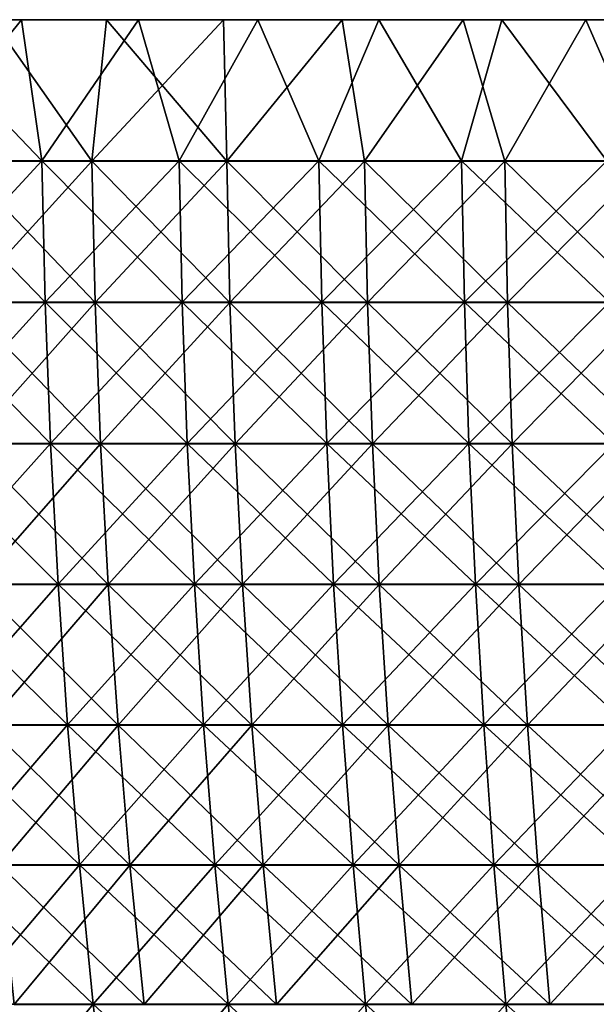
# Model space of a CAD drawing. Header units: millimetres. Extents: x -125 to 125, y -45 to 4025.
# Tile 398 of 656: x -73 to -59, y 4002 to 4025. Entities that reach past the tile are written whole.
import ezdxf

# ---------------------------------------------------------------- set-up
doc = ezdxf.new("R2010")
doc.units = ezdxf.units.MM
doc.header["$LTSCALE"] = 6.999206
for name, color, linetype in [('20', 7, 'CONTINUOUS'), ('21', 7, 'CONTINUOUS'), ('22', 7, 'CONTINUOUS'), ('23', 7, 'CONTINUOUS'), ('24', 7, 'CONTINUOUS')]:
    doc.layers.add(name, color=color, linetype=linetype)

msp = doc.modelspace()

# ---------------------------------------------------------------- linework, layer by layer
at = {"layer": '20', "color": 7, "linetype": 'CONTINUOUS'}
for points in [[(-72.67, 4025, -101.706), (-75.329, 4025, -99.752), (-70.699, 4025, -100.651), (-72.67, 4025, -101.706)], [(-70.699, 4025, -100.651), (-75.329, 4025, -99.752), (-73.353, 4025, -98.733), (-70.699, 4025, -100.651)], [(-75.329, 4025, 99.752), (-72.67, 4025, 101.706), (-70.7, 4025, 100.651), (-75.329, 4025, 99.752)], [(-73.354, 4025, 98.733), (-75.329, 4025, 99.752), (-70.7, 4025, 100.651), (-73.354, 4025, 98.733)], [(-69.96, 4025, -103.589), (-72.67, 4025, -101.706), (-67.995, 4025, -102.497), (-69.96, 4025, -103.589)], [(-67.995, 4025, -102.497), (-72.67, 4025, -101.706), (-70.699, 4025, -100.651), (-67.995, 4025, -102.497)], [(-72.67, 4025, 101.706), (-69.96, 4025, 103.589), (-67.995, 4025, 102.497), (-72.67, 4025, 101.706)], [(-70.7, 4025, 100.651), (-72.67, 4025, 101.706), (-67.995, 4025, 102.497), (-70.7, 4025, 100.651)], [(-67.201, 4025, -105.399), (-69.96, 4025, -103.589), (-65.243, 4025, -104.271), (-67.201, 4025, -105.399)], [(-65.243, 4025, -104.271), (-69.96, 4025, -103.589), (-67.995, 4025, -102.497), (-65.243, 4025, -104.271)], [(-69.96, 4025, 103.589), (-67.201, 4025, 105.399), (-65.242, 4025, 104.271), (-69.96, 4025, 103.589)], [(-67.995, 4025, 102.497), (-69.96, 4025, 103.589), (-65.242, 4025, 104.271), (-67.995, 4025, 102.497)], [(-64.395, 4025, -107.136), (-67.201, 4025, -105.399), (-62.444, 4025, -105.971), (-64.395, 4025, -107.136)], [(-62.444, 4025, -105.971), (-67.201, 4025, -105.399), (-65.243, 4025, -104.271), (-62.444, 4025, -105.971)], [(-67.201, 4025, 105.399), (-64.395, 4025, 107.136), (-62.443, 4025, 105.971), (-67.201, 4025, 105.399)], [(-65.242, 4025, 104.271), (-67.201, 4025, 105.399), (-62.443, 4025, 105.971), (-65.242, 4025, 104.271)], [(-61.545, 4025, -108.799), (-64.395, 4025, -107.136), (-59.6, 4025, -107.596), (-61.545, 4025, -108.799)], [(-59.6, 4025, -107.596), (-64.395, 4025, -107.136), (-62.444, 4025, -105.971), (-59.6, 4025, -107.596)], [(-64.395, 4025, 107.136), (-61.545, 4025, 108.799), (-59.599, 4025, 107.596), (-64.395, 4025, 107.136)], [(-62.443, 4025, 105.971), (-64.395, 4025, 107.136), (-59.599, 4025, 107.596), (-62.443, 4025, 105.971)], [(-58.652, 4025, -110.386), (-61.545, 4025, -108.799), (-56.714, 4025, -109.144), (-58.652, 4025, -110.386)], [(-56.714, 4025, -109.144), (-61.545, 4025, -108.799), (-59.6, 4025, -107.596), (-56.714, 4025, -109.144)], [(-61.545, 4025, 108.799), (-58.652, 4025, 110.386), (-56.714, 4025, 109.145), (-61.545, 4025, 108.799)], [(-59.599, 4025, 107.596), (-61.545, 4025, 108.799), (-56.714, 4025, 109.145), (-59.599, 4025, 107.596)]]:
    msp.add_3dface(points, dxfattribs=at)
at = {"layer": '21', "color": 7, "linetype": 'CONTINUOUS'}
for points in [[(-72.67, 4025, 101.706), (-75.329, 4025, 99.752), (-72.197, 4021.727, 101.99), (-72.67, 4025, 101.706)], [(-75.329, 4025, 99.752), (-75.304, 4021.727, 99.718), (-72.197, 4021.727, 101.99), (-75.329, 4025, 99.752)], [(-69.96, 4025, 103.589), (-72.67, 4025, 101.706), (-72.197, 4021.727, 101.99), (-69.96, 4025, 103.589)], [(-69.96, 4025, 103.589), (-72.197, 4021.727, 101.99), (-69.022, 4021.727, 104.165), (-69.96, 4025, 103.589)], [(-67.201, 4025, 105.399), (-69.96, 4025, 103.589), (-69.022, 4021.727, 104.165), (-67.201, 4025, 105.399)], [(-67.201, 4025, 105.399), (-69.022, 4021.727, 104.165), (-65.781, 4021.727, 106.241), (-67.201, 4025, 105.399)], [(-64.395, 4025, 107.136), (-67.201, 4025, 105.399), (-65.781, 4021.727, 106.241), (-64.395, 4025, 107.136)], [(-64.395, 4025, 107.136), (-65.781, 4021.727, 106.241), (-62.479, 4021.727, 108.216), (-64.395, 4025, 107.136)], [(-61.545, 4025, 108.799), (-64.395, 4025, 107.136), (-62.479, 4021.727, 108.216), (-61.545, 4025, 108.799)], [(-61.545, 4025, 108.799), (-62.479, 4021.727, 108.216), (-59.116, 4021.727, 110.089), (-61.545, 4025, 108.799)], [(-58.652, 4025, 110.386), (-61.545, 4025, 108.799), (-59.116, 4021.727, 110.089), (-58.652, 4025, 110.386)], [(-75.226, 4018.453, 99.615), (-72.123, 4018.453, 101.885), (-75.304, 4021.727, 99.718), (-75.226, 4018.453, 99.615)], [(-75.304, 4021.727, 99.718), (-72.123, 4018.453, 101.885), (-72.197, 4021.727, 101.99), (-75.304, 4021.727, 99.718)], [(-72.123, 4018.453, 101.885), (-68.951, 4018.453, 104.057), (-72.197, 4021.727, 101.99), (-72.123, 4018.453, 101.885)], [(-72.197, 4021.727, 101.99), (-68.951, 4018.453, 104.057), (-69.022, 4021.727, 104.165), (-72.197, 4021.727, 101.99)], [(-68.951, 4018.453, 104.057), (-65.714, 4018.453, 106.131), (-69.022, 4021.727, 104.165), (-68.951, 4018.453, 104.057)], [(-69.022, 4021.727, 104.165), (-65.714, 4018.453, 106.131), (-65.781, 4021.727, 106.241), (-69.022, 4021.727, 104.165)], [(-65.714, 4018.453, 106.131), (-62.414, 4018.453, 108.105), (-65.781, 4021.727, 106.241), (-65.714, 4018.453, 106.131)], [(-65.781, 4021.727, 106.241), (-62.414, 4018.453, 108.105), (-62.479, 4021.727, 108.216), (-65.781, 4021.727, 106.241)], [(-62.414, 4018.453, 108.105), (-59.056, 4018.453, 109.975), (-62.479, 4021.727, 108.216), (-62.414, 4018.453, 108.105)], [(-62.479, 4021.727, 108.216), (-59.056, 4018.453, 109.975), (-59.116, 4021.727, 110.089), (-62.479, 4021.727, 108.216)], [(-75.097, 4015.184, 99.444), (-71.999, 4015.184, 101.71), (-75.226, 4018.453, 99.615), (-75.097, 4015.184, 99.444)], [(-75.226, 4018.453, 99.615), (-71.999, 4015.184, 101.71), (-72.123, 4018.453, 101.885), (-75.226, 4018.453, 99.615)], [(-71.999, 4015.184, 101.71), (-68.832, 4015.184, 103.879), (-72.123, 4018.453, 101.885), (-71.999, 4015.184, 101.71)], [(-72.123, 4018.453, 101.885), (-68.832, 4015.184, 103.879), (-68.951, 4018.453, 104.057), (-72.123, 4018.453, 101.885)], [(-68.832, 4015.184, 103.879), (-65.601, 4015.184, 105.949), (-68.951, 4018.453, 104.057), (-68.832, 4015.184, 103.879)], [(-68.951, 4018.453, 104.057), (-65.601, 4015.184, 105.949), (-65.714, 4018.453, 106.131), (-68.951, 4018.453, 104.057)], [(-65.601, 4015.184, 105.949), (-62.307, 4015.184, 107.919), (-65.714, 4018.453, 106.131), (-65.601, 4015.184, 105.949)], [(-65.714, 4018.453, 106.131), (-62.307, 4015.184, 107.919), (-62.414, 4018.453, 108.105), (-65.714, 4018.453, 106.131)], [(-62.307, 4015.184, 107.919), (-58.954, 4015.184, 109.786), (-62.414, 4018.453, 108.105), (-62.307, 4015.184, 107.919)], [(-62.414, 4018.453, 108.105), (-58.954, 4015.184, 109.786), (-59.056, 4018.453, 109.975), (-62.414, 4018.453, 108.105)], [(-74.916, 4011.921, 99.205), (-71.825, 4011.921, 101.465), (-75.097, 4015.184, 99.444), (-74.916, 4011.921, 99.205)], [(-75.097, 4015.184, 99.444), (-71.825, 4011.921, 101.465), (-71.999, 4015.184, 101.71), (-75.097, 4015.184, 99.444)], [(-71.825, 4011.921, 101.465), (-68.667, 4011.921, 103.628), (-71.999, 4015.184, 101.71), (-71.825, 4011.921, 101.465)], [(-71.999, 4015.184, 101.71), (-68.667, 4011.921, 103.628), (-68.832, 4015.184, 103.879), (-71.999, 4015.184, 101.71)], [(-68.667, 4011.921, 103.628), (-65.443, 4011.921, 105.694), (-68.832, 4015.184, 103.879), (-68.667, 4011.921, 103.628)], [(-68.832, 4015.184, 103.879), (-65.443, 4011.921, 105.694), (-65.601, 4015.184, 105.949), (-68.832, 4015.184, 103.879)], [(-65.443, 4011.921, 105.694), (-62.157, 4011.921, 107.659), (-65.601, 4015.184, 105.949), (-65.443, 4011.921, 105.694)], [(-65.601, 4015.184, 105.949), (-62.157, 4011.921, 107.659), (-62.307, 4015.184, 107.919), (-65.601, 4015.184, 105.949)], [(-62.157, 4011.921, 107.659), (-58.812, 4011.921, 109.522), (-62.307, 4015.184, 107.919), (-62.157, 4011.921, 107.659)], [(-62.307, 4015.184, 107.919), (-58.812, 4011.921, 109.522), (-58.954, 4015.184, 109.786), (-62.307, 4015.184, 107.919)], [(-74.684, 4008.668, 98.897), (-71.603, 4008.668, 101.15), (-74.916, 4011.921, 99.205), (-74.684, 4008.668, 98.897)], [(-74.916, 4011.921, 99.205), (-71.603, 4008.668, 101.15), (-71.825, 4011.921, 101.465), (-74.916, 4011.921, 99.205)], [(-71.603, 4008.668, 101.15), (-68.454, 4008.668, 103.307), (-71.825, 4011.921, 101.465), (-71.603, 4008.668, 101.15)], [(-71.825, 4011.921, 101.465), (-68.454, 4008.668, 103.307), (-68.667, 4011.921, 103.628), (-71.825, 4011.921, 101.465)], [(-68.454, 4008.668, 103.307), (-65.24, 4008.668, 105.366), (-68.667, 4011.921, 103.628), (-68.454, 4008.668, 103.307)], [(-68.667, 4011.921, 103.628), (-65.24, 4008.668, 105.366), (-65.443, 4011.921, 105.694), (-68.667, 4011.921, 103.628)], [(-65.24, 4008.668, 105.366), (-61.964, 4008.668, 107.325), (-65.443, 4011.921, 105.694), (-65.24, 4008.668, 105.366)], [(-65.443, 4011.921, 105.694), (-61.964, 4008.668, 107.325), (-62.157, 4011.921, 107.659), (-65.443, 4011.921, 105.694)], [(-61.964, 4008.668, 107.325), (-58.63, 4008.668, 109.182), (-62.157, 4011.921, 107.659), (-61.964, 4008.668, 107.325)], [(-62.157, 4011.921, 107.659), (-58.63, 4008.668, 109.182), (-58.812, 4011.921, 109.522), (-62.157, 4011.921, 107.659)], [(-74.4, 4005.425, 98.521), (-71.331, 4005.425, 100.766), (-74.684, 4008.668, 98.897), (-74.4, 4005.425, 98.521)], [(-74.684, 4008.668, 98.897), (-71.331, 4005.425, 100.766), (-71.603, 4008.668, 101.15), (-74.684, 4008.668, 98.897)], [(-71.331, 4005.425, 100.766), (-68.194, 4005.425, 102.915), (-71.603, 4008.668, 101.15), (-71.331, 4005.425, 100.766)], [(-71.603, 4008.668, 101.15), (-68.194, 4005.425, 102.915), (-68.454, 4008.668, 103.307), (-71.603, 4008.668, 101.15)], [(-68.194, 4005.425, 102.915), (-64.992, 4005.425, 104.966), (-68.454, 4008.668, 103.307), (-68.194, 4005.425, 102.915)], [(-68.454, 4008.668, 103.307), (-64.992, 4005.425, 104.966), (-65.24, 4008.668, 105.366), (-68.454, 4008.668, 103.307)], [(-64.992, 4005.425, 104.966), (-61.729, 4005.425, 106.918), (-65.24, 4008.668, 105.366), (-64.992, 4005.425, 104.966)], [(-65.24, 4008.668, 105.366), (-61.729, 4005.425, 106.918), (-61.964, 4008.668, 107.325), (-65.24, 4008.668, 105.366)], [(-61.729, 4005.425, 106.918), (-58.407, 4005.425, 108.768), (-61.964, 4008.668, 107.325), (-61.729, 4005.425, 106.918)], [(-61.964, 4008.668, 107.325), (-58.407, 4005.425, 108.768), (-58.63, 4008.668, 109.182), (-61.964, 4008.668, 107.325)], [(-74.065, 4002.196, 98.078), (-71.01, 4002.196, 100.313), (-74.4, 4005.425, 98.521), (-74.065, 4002.196, 98.078)], [(-74.4, 4005.425, 98.521), (-71.01, 4002.196, 100.313), (-71.331, 4005.425, 100.766), (-74.4, 4005.425, 98.521)], [(-71.01, 4002.196, 100.313), (-67.887, 4002.196, 102.452), (-71.331, 4005.425, 100.766), (-71.01, 4002.196, 100.313)], [(-71.331, 4005.425, 100.766), (-67.887, 4002.196, 102.452), (-68.194, 4005.425, 102.915), (-71.331, 4005.425, 100.766)], [(-67.887, 4002.196, 102.452), (-64.7, 4002.196, 104.494), (-68.194, 4005.425, 102.915), (-67.887, 4002.196, 102.452)], [(-68.194, 4005.425, 102.915), (-64.7, 4002.196, 104.494), (-64.992, 4005.425, 104.966), (-68.194, 4005.425, 102.915)], [(-64.7, 4002.196, 104.494), (-61.451, 4002.196, 106.437), (-64.992, 4005.425, 104.966), (-64.7, 4002.196, 104.494)], [(-64.992, 4005.425, 104.966), (-61.451, 4002.196, 106.437), (-61.729, 4005.425, 106.918), (-64.992, 4005.425, 104.966)], [(-61.451, 4002.196, 106.437), (-58.144, 4002.196, 108.278), (-61.729, 4005.425, 106.918), (-61.451, 4002.196, 106.437)], [(-61.729, 4005.425, 106.918), (-58.144, 4002.196, 108.278), (-58.407, 4005.425, 108.768), (-61.729, 4005.425, 106.918)], [(-73.68, 3998.983, 97.568), (-70.64, 3998.983, 99.79), (-74.065, 4002.196, 98.078), (-73.68, 3998.983, 97.568)], [(-74.065, 4002.196, 98.078), (-70.64, 3998.983, 99.79), (-71.01, 4002.196, 100.313), (-74.065, 4002.196, 98.078)], [(-70.64, 3998.983, 99.79), (-67.534, 3998.983, 101.918), (-71.01, 4002.196, 100.313), (-70.64, 3998.983, 99.79)], [(-71.01, 4002.196, 100.313), (-67.534, 3998.983, 101.918), (-67.887, 4002.196, 102.452), (-71.01, 4002.196, 100.313)], [(-67.534, 3998.983, 101.918), (-64.363, 3998.983, 103.95), (-67.887, 4002.196, 102.452), (-67.534, 3998.983, 101.918)], [(-67.887, 4002.196, 102.452), (-64.363, 3998.983, 103.95), (-64.7, 4002.196, 104.494), (-67.887, 4002.196, 102.452)], [(-64.363, 3998.983, 103.95), (-61.131, 3998.983, 105.882), (-64.7, 4002.196, 104.494), (-64.363, 3998.983, 103.95)], [(-64.7, 4002.196, 104.494), (-61.131, 3998.983, 105.882), (-61.451, 4002.196, 106.437), (-64.7, 4002.196, 104.494)], [(-61.131, 3998.983, 105.882), (-57.842, 3998.983, 107.715), (-61.451, 4002.196, 106.437), (-61.131, 3998.983, 105.882)], [(-61.451, 4002.196, 106.437), (-57.842, 3998.983, 107.715), (-58.144, 4002.196, 108.278), (-61.451, 4002.196, 106.437)]]:
    msp.add_3dface(points, dxfattribs=at)
at = {"layer": '22', "color": 7, "linetype": 'CONTINUOUS'}
for points in [[(-75.329, 4025, -99.752), (-72.67, 4025, -101.706), (-75.304, 4021.727, -99.718), (-75.329, 4025, -99.752)], [(-72.67, 4025, -101.706), (-72.197, 4021.727, -101.99), (-75.304, 4021.727, -99.718), (-72.67, 4025, -101.706)], [(-72.67, 4025, -101.706), (-69.96, 4025, -103.589), (-72.197, 4021.727, -101.99), (-72.67, 4025, -101.706)], [(-69.96, 4025, -103.589), (-69.022, 4021.727, -104.165), (-72.197, 4021.727, -101.99), (-69.96, 4025, -103.589)], [(-69.96, 4025, -103.589), (-67.201, 4025, -105.399), (-69.022, 4021.727, -104.165), (-69.96, 4025, -103.589)], [(-67.201, 4025, -105.399), (-65.781, 4021.727, -106.241), (-69.022, 4021.727, -104.165), (-67.201, 4025, -105.399)], [(-67.201, 4025, -105.399), (-64.395, 4025, -107.136), (-65.781, 4021.727, -106.241), (-67.201, 4025, -105.399)], [(-64.395, 4025, -107.136), (-62.479, 4021.727, -108.216), (-65.781, 4021.727, -106.241), (-64.395, 4025, -107.136)], [(-64.395, 4025, -107.136), (-61.545, 4025, -108.799), (-62.479, 4021.727, -108.216), (-64.395, 4025, -107.136)], [(-61.545, 4025, -108.799), (-59.116, 4021.727, -110.089), (-62.479, 4021.727, -108.216), (-61.545, 4025, -108.799)], [(-61.545, 4025, -108.799), (-58.652, 4025, -110.386), (-59.116, 4021.727, -110.089), (-61.545, 4025, -108.799)], [(-72.197, 4021.727, -101.99), (-75.226, 4018.453, -99.615), (-75.304, 4021.727, -99.718), (-72.197, 4021.727, -101.99)], [(-72.123, 4018.453, -101.885), (-75.226, 4018.453, -99.615), (-72.197, 4021.727, -101.99), (-72.123, 4018.453, -101.885)], [(-69.022, 4021.727, -104.165), (-72.123, 4018.453, -101.885), (-72.197, 4021.727, -101.99), (-69.022, 4021.727, -104.165)], [(-68.951, 4018.453, -104.057), (-72.123, 4018.453, -101.885), (-69.022, 4021.727, -104.165), (-68.951, 4018.453, -104.057)], [(-65.781, 4021.727, -106.241), (-68.951, 4018.453, -104.057), (-69.022, 4021.727, -104.165), (-65.781, 4021.727, -106.241)], [(-65.714, 4018.453, -106.131), (-68.951, 4018.453, -104.057), (-65.781, 4021.727, -106.241), (-65.714, 4018.453, -106.131)], [(-62.479, 4021.727, -108.216), (-65.714, 4018.453, -106.131), (-65.781, 4021.727, -106.241), (-62.479, 4021.727, -108.216)], [(-62.414, 4018.453, -108.105), (-65.714, 4018.453, -106.131), (-62.479, 4021.727, -108.216), (-62.414, 4018.453, -108.105)], [(-59.116, 4021.727, -110.089), (-62.414, 4018.453, -108.105), (-62.479, 4021.727, -108.216), (-59.116, 4021.727, -110.089)], [(-59.056, 4018.453, -109.975), (-62.414, 4018.453, -108.105), (-59.116, 4021.727, -110.089), (-59.056, 4018.453, -109.975)], [(-72.123, 4018.453, -101.885), (-75.097, 4015.184, -99.444), (-75.226, 4018.453, -99.615), (-72.123, 4018.453, -101.885)], [(-71.999, 4015.184, -101.71), (-75.097, 4015.184, -99.444), (-72.123, 4018.453, -101.885), (-71.999, 4015.184, -101.71)], [(-68.951, 4018.453, -104.057), (-71.999, 4015.184, -101.71), (-72.123, 4018.453, -101.885), (-68.951, 4018.453, -104.057)], [(-68.832, 4015.184, -103.879), (-71.999, 4015.184, -101.71), (-68.951, 4018.453, -104.057), (-68.832, 4015.184, -103.879)], [(-65.714, 4018.453, -106.131), (-68.832, 4015.184, -103.879), (-68.951, 4018.453, -104.057), (-65.714, 4018.453, -106.131)], [(-65.601, 4015.184, -105.949), (-68.832, 4015.184, -103.879), (-65.714, 4018.453, -106.131), (-65.601, 4015.184, -105.949)], [(-62.414, 4018.453, -108.105), (-65.601, 4015.184, -105.949), (-65.714, 4018.453, -106.131), (-62.414, 4018.453, -108.105)], [(-62.307, 4015.184, -107.919), (-65.601, 4015.184, -105.949), (-62.414, 4018.453, -108.105), (-62.307, 4015.184, -107.919)], [(-59.056, 4018.453, -109.975), (-62.307, 4015.184, -107.919), (-62.414, 4018.453, -108.105), (-59.056, 4018.453, -109.975)], [(-58.954, 4015.184, -109.786), (-62.307, 4015.184, -107.919), (-59.056, 4018.453, -109.975), (-58.954, 4015.184, -109.786)], [(-71.999, 4015.184, -101.71), (-74.916, 4011.921, -99.205), (-75.097, 4015.184, -99.444), (-71.999, 4015.184, -101.71)], [(-71.825, 4011.921, -101.465), (-74.916, 4011.921, -99.205), (-71.999, 4015.184, -101.71), (-71.825, 4011.921, -101.465)], [(-68.832, 4015.184, -103.879), (-71.825, 4011.921, -101.465), (-71.999, 4015.184, -101.71), (-68.832, 4015.184, -103.879)], [(-68.667, 4011.921, -103.628), (-71.825, 4011.921, -101.465), (-68.832, 4015.184, -103.879), (-68.667, 4011.921, -103.628)], [(-65.601, 4015.184, -105.949), (-68.667, 4011.921, -103.628), (-68.832, 4015.184, -103.879), (-65.601, 4015.184, -105.949)], [(-65.443, 4011.921, -105.694), (-68.667, 4011.921, -103.628), (-65.601, 4015.184, -105.949), (-65.443, 4011.921, -105.694)], [(-62.307, 4015.184, -107.919), (-65.443, 4011.921, -105.694), (-65.601, 4015.184, -105.949), (-62.307, 4015.184, -107.919)], [(-62.157, 4011.921, -107.659), (-65.443, 4011.921, -105.694), (-62.307, 4015.184, -107.919), (-62.157, 4011.921, -107.659)], [(-58.954, 4015.184, -109.786), (-62.157, 4011.921, -107.659), (-62.307, 4015.184, -107.919), (-58.954, 4015.184, -109.786)], [(-58.812, 4011.921, -109.522), (-62.157, 4011.921, -107.659), (-58.954, 4015.184, -109.786), (-58.812, 4011.921, -109.522)], [(-71.825, 4011.921, -101.465), (-74.684, 4008.668, -98.897), (-74.916, 4011.921, -99.205), (-71.825, 4011.921, -101.465)], [(-71.603, 4008.668, -101.15), (-74.684, 4008.668, -98.897), (-71.825, 4011.921, -101.465), (-71.603, 4008.668, -101.15)], [(-68.667, 4011.921, -103.628), (-71.603, 4008.668, -101.15), (-71.825, 4011.921, -101.465), (-68.667, 4011.921, -103.628)], [(-68.454, 4008.668, -103.307), (-71.603, 4008.668, -101.15), (-68.667, 4011.921, -103.628), (-68.454, 4008.668, -103.307)], [(-65.443, 4011.921, -105.694), (-68.454, 4008.668, -103.307), (-68.667, 4011.921, -103.628), (-65.443, 4011.921, -105.694)], [(-65.24, 4008.668, -105.366), (-68.454, 4008.668, -103.307), (-65.443, 4011.921, -105.694), (-65.24, 4008.668, -105.366)], [(-62.157, 4011.921, -107.659), (-65.24, 4008.668, -105.366), (-65.443, 4011.921, -105.694), (-62.157, 4011.921, -107.659)], [(-61.964, 4008.668, -107.325), (-65.24, 4008.668, -105.366), (-62.157, 4011.921, -107.659), (-61.964, 4008.668, -107.325)], [(-58.812, 4011.921, -109.522), (-61.964, 4008.668, -107.325), (-62.157, 4011.921, -107.659), (-58.812, 4011.921, -109.522)], [(-58.63, 4008.668, -109.182), (-61.964, 4008.668, -107.325), (-58.812, 4011.921, -109.522), (-58.63, 4008.668, -109.182)], [(-71.603, 4008.668, -101.15), (-74.4, 4005.425, -98.521), (-74.684, 4008.668, -98.897), (-71.603, 4008.668, -101.15)], [(-71.331, 4005.425, -100.766), (-74.4, 4005.425, -98.521), (-71.603, 4008.668, -101.15), (-71.331, 4005.425, -100.766)], [(-68.454, 4008.668, -103.307), (-71.331, 4005.425, -100.766), (-71.603, 4008.668, -101.15), (-68.454, 4008.668, -103.307)], [(-68.194, 4005.425, -102.915), (-71.331, 4005.425, -100.766), (-68.454, 4008.668, -103.307), (-68.194, 4005.425, -102.915)], [(-65.24, 4008.668, -105.366), (-68.194, 4005.425, -102.915), (-68.454, 4008.668, -103.307), (-65.24, 4008.668, -105.366)], [(-64.992, 4005.425, -104.966), (-68.194, 4005.425, -102.915), (-65.24, 4008.668, -105.366), (-64.992, 4005.425, -104.966)], [(-61.964, 4008.668, -107.325), (-64.992, 4005.425, -104.966), (-65.24, 4008.668, -105.366), (-61.964, 4008.668, -107.325)], [(-61.729, 4005.425, -106.918), (-64.992, 4005.425, -104.966), (-61.964, 4008.668, -107.325), (-61.729, 4005.425, -106.918)], [(-58.63, 4008.668, -109.182), (-61.729, 4005.425, -106.918), (-61.964, 4008.668, -107.325), (-58.63, 4008.668, -109.182)], [(-58.407, 4005.425, -108.768), (-61.729, 4005.425, -106.918), (-58.63, 4008.668, -109.182), (-58.407, 4005.425, -108.768)], [(-71.331, 4005.425, -100.766), (-74.065, 4002.196, -98.078), (-74.4, 4005.425, -98.521), (-71.331, 4005.425, -100.766)], [(-71.01, 4002.196, -100.313), (-74.065, 4002.196, -98.078), (-71.331, 4005.425, -100.766), (-71.01, 4002.196, -100.313)], [(-68.194, 4005.425, -102.915), (-71.01, 4002.196, -100.313), (-71.331, 4005.425, -100.766), (-68.194, 4005.425, -102.915)], [(-67.887, 4002.196, -102.452), (-71.01, 4002.196, -100.313), (-68.194, 4005.425, -102.915), (-67.887, 4002.196, -102.452)], [(-64.992, 4005.425, -104.966), (-67.887, 4002.196, -102.452), (-68.194, 4005.425, -102.915), (-64.992, 4005.425, -104.966)], [(-64.7, 4002.196, -104.494), (-67.887, 4002.196, -102.452), (-64.992, 4005.425, -104.966), (-64.7, 4002.196, -104.494)], [(-61.729, 4005.425, -106.918), (-64.7, 4002.196, -104.494), (-64.992, 4005.425, -104.966), (-61.729, 4005.425, -106.918)], [(-61.451, 4002.196, -106.437), (-64.7, 4002.196, -104.494), (-61.729, 4005.425, -106.918), (-61.451, 4002.196, -106.437)], [(-58.407, 4005.425, -108.768), (-61.451, 4002.196, -106.437), (-61.729, 4005.425, -106.918), (-58.407, 4005.425, -108.768)], [(-58.144, 4002.196, -108.278), (-61.451, 4002.196, -106.437), (-58.407, 4005.425, -108.768), (-58.144, 4002.196, -108.278)], [(-71.01, 4002.196, -100.313), (-73.68, 3998.983, -97.568), (-74.065, 4002.196, -98.078), (-71.01, 4002.196, -100.313)], [(-70.64, 3998.983, -99.79), (-73.68, 3998.983, -97.568), (-71.01, 4002.196, -100.313), (-70.64, 3998.983, -99.79)], [(-67.887, 4002.196, -102.452), (-70.64, 3998.983, -99.79), (-71.01, 4002.196, -100.313), (-67.887, 4002.196, -102.452)], [(-67.534, 3998.983, -101.918), (-70.64, 3998.983, -99.79), (-67.887, 4002.196, -102.452), (-67.534, 3998.983, -101.918)], [(-64.7, 4002.196, -104.494), (-67.534, 3998.983, -101.918), (-67.887, 4002.196, -102.452), (-64.7, 4002.196, -104.494)], [(-64.363, 3998.983, -103.95), (-67.534, 3998.983, -101.918), (-64.7, 4002.196, -104.494), (-64.363, 3998.983, -103.95)], [(-61.451, 4002.196, -106.437), (-64.363, 3998.983, -103.95), (-64.7, 4002.196, -104.494), (-61.451, 4002.196, -106.437)], [(-61.131, 3998.983, -105.882), (-64.363, 3998.983, -103.95), (-61.451, 4002.196, -106.437), (-61.131, 3998.983, -105.882)], [(-58.144, 4002.196, -108.278), (-61.131, 3998.983, -105.882), (-61.451, 4002.196, -106.437), (-58.144, 4002.196, -108.278)], [(-57.842, 3998.983, -107.715), (-61.131, 3998.983, -105.882), (-58.144, 4002.196, -108.278), (-57.842, 3998.983, -107.715)]]:
    msp.add_3dface(points, dxfattribs=at)
at = {"layer": '23', "color": 7, "linetype": 'CONTINUOUS'}
for points in [[(-73.353, 4025, -98.733), (-74.098, 4021.725, -98.121), (-71.041, 4021.725, -100.357), (-73.353, 4025, -98.733)], [(-70.699, 4025, -100.651), (-73.353, 4025, -98.733), (-71.041, 4021.725, -100.357), (-70.699, 4025, -100.651)], [(-70.699, 4025, -100.651), (-71.041, 4021.725, -100.357), (-67.917, 4021.725, -102.497), (-70.699, 4025, -100.651)], [(-67.995, 4025, -102.497), (-70.699, 4025, -100.651), (-67.917, 4021.725, -102.497), (-67.995, 4025, -102.497)], [(-65.243, 4025, -104.271), (-67.995, 4025, -102.497), (-67.917, 4021.725, -102.497), (-65.243, 4025, -104.271)], [(-65.243, 4025, -104.271), (-67.917, 4021.725, -102.497), (-64.728, 4021.725, -104.54), (-65.243, 4025, -104.271)], [(-62.444, 4025, -105.971), (-65.243, 4025, -104.271), (-64.728, 4021.725, -104.54), (-62.444, 4025, -105.971)], [(-62.444, 4025, -105.971), (-64.728, 4021.725, -104.54), (-61.478, 4021.725, -106.483), (-62.444, 4025, -105.971)], [(-59.6, 4025, -107.596), (-62.444, 4025, -105.971), (-61.478, 4021.725, -106.483), (-59.6, 4025, -107.596)], [(-59.6, 4025, -107.596), (-61.478, 4021.725, -106.483), (-58.17, 4021.725, -108.326), (-59.6, 4025, -107.596)], [(-56.714, 4025, -109.144), (-59.6, 4025, -107.596), (-58.17, 4021.725, -108.326), (-56.714, 4025, -109.144)], [(-74.019, 4018.449, -98.017), (-70.965, 4018.449, -100.25), (-74.098, 4021.725, -98.121), (-74.019, 4018.449, -98.017)], [(-74.098, 4021.725, -98.121), (-70.965, 4018.449, -100.25), (-71.041, 4021.725, -100.357), (-74.098, 4021.725, -98.121)], [(-70.965, 4018.449, -100.25), (-67.844, 4018.449, -102.388), (-71.041, 4021.725, -100.357), (-70.965, 4018.449, -100.25)], [(-71.041, 4021.725, -100.357), (-67.844, 4018.449, -102.388), (-67.917, 4021.725, -102.497), (-71.041, 4021.725, -100.357)], [(-67.844, 4018.449, -102.388), (-64.659, 4018.449, -104.428), (-67.917, 4021.725, -102.497), (-67.844, 4018.449, -102.388)], [(-67.917, 4021.725, -102.497), (-64.659, 4018.449, -104.428), (-64.728, 4021.725, -104.54), (-67.917, 4021.725, -102.497)], [(-64.659, 4018.449, -104.428), (-61.413, 4018.449, -106.37), (-64.728, 4021.725, -104.54), (-64.659, 4018.449, -104.428)], [(-64.728, 4021.725, -104.54), (-61.413, 4018.449, -106.37), (-61.478, 4021.725, -106.483), (-64.728, 4021.725, -104.54)], [(-61.413, 4018.449, -106.37), (-58.108, 4018.449, -108.211), (-61.478, 4021.725, -106.483), (-61.413, 4018.449, -106.37)], [(-61.478, 4021.725, -106.483), (-58.108, 4018.449, -108.211), (-58.17, 4021.725, -108.326), (-61.478, 4021.725, -106.483)], [(-73.887, 4015.177, -97.843), (-70.839, 4015.177, -100.072), (-74.019, 4018.449, -98.017), (-73.887, 4015.177, -97.843)], [(-74.019, 4018.449, -98.017), (-70.839, 4015.177, -100.072), (-70.965, 4018.449, -100.25), (-74.019, 4018.449, -98.017)], [(-70.839, 4015.177, -100.072), (-67.724, 4015.177, -102.206), (-70.965, 4018.449, -100.25), (-70.839, 4015.177, -100.072)], [(-70.965, 4018.449, -100.25), (-67.724, 4015.177, -102.206), (-67.844, 4018.449, -102.388), (-70.965, 4018.449, -100.25)], [(-67.724, 4015.177, -102.206), (-64.544, 4015.177, -104.243), (-67.844, 4018.449, -102.388), (-67.724, 4015.177, -102.206)], [(-67.844, 4018.449, -102.388), (-64.544, 4015.177, -104.243), (-64.659, 4018.449, -104.428), (-67.844, 4018.449, -102.388)], [(-64.544, 4015.177, -104.243), (-61.304, 4015.177, -106.181), (-64.659, 4018.449, -104.428), (-64.544, 4015.177, -104.243)], [(-64.659, 4018.449, -104.428), (-61.304, 4015.177, -106.181), (-61.413, 4018.449, -106.37), (-64.659, 4018.449, -104.428)], [(-61.304, 4015.177, -106.181), (-58.005, 4015.177, -108.018), (-61.413, 4018.449, -106.37), (-61.304, 4015.177, -106.181)], [(-61.413, 4018.449, -106.37), (-58.005, 4015.177, -108.018), (-58.108, 4018.449, -108.211), (-61.413, 4018.449, -106.37)], [(-73.703, 4011.913, -97.599), (-70.663, 4011.913, -99.822), (-73.887, 4015.177, -97.843), (-73.703, 4011.913, -97.599)], [(-73.887, 4015.177, -97.843), (-70.663, 4011.913, -99.822), (-70.839, 4015.177, -100.072), (-73.887, 4015.177, -97.843)], [(-70.663, 4011.913, -99.822), (-67.555, 4011.913, -101.951), (-70.839, 4015.177, -100.072), (-70.663, 4011.913, -99.822)], [(-70.839, 4015.177, -100.072), (-67.555, 4011.913, -101.951), (-67.724, 4015.177, -102.206), (-70.839, 4015.177, -100.072)], [(-67.555, 4011.913, -101.951), (-64.384, 4011.913, -103.983), (-67.724, 4015.177, -102.206), (-67.555, 4011.913, -101.951)], [(-67.724, 4015.177, -102.206), (-64.384, 4011.913, -103.983), (-64.544, 4015.177, -104.243), (-67.724, 4015.177, -102.206)], [(-64.384, 4011.913, -103.983), (-61.151, 4011.913, -105.916), (-64.544, 4015.177, -104.243), (-64.384, 4011.913, -103.983)], [(-64.544, 4015.177, -104.243), (-61.151, 4011.913, -105.916), (-61.304, 4015.177, -106.181), (-64.544, 4015.177, -104.243)], [(-61.151, 4011.913, -105.916), (-57.86, 4011.913, -107.749), (-61.304, 4015.177, -106.181), (-61.151, 4011.913, -105.916)], [(-61.304, 4015.177, -106.181), (-57.86, 4011.913, -107.749), (-58.005, 4015.177, -108.018), (-61.304, 4015.177, -106.181)], [(-73.467, 4008.658, -97.286), (-70.436, 4008.658, -99.502), (-73.703, 4011.913, -97.599), (-73.467, 4008.658, -97.286)], [(-73.703, 4011.913, -97.599), (-70.436, 4008.658, -99.502), (-70.663, 4011.913, -99.822), (-73.703, 4011.913, -97.599)], [(-70.436, 4008.658, -99.502), (-67.339, 4008.658, -101.624), (-70.663, 4011.913, -99.822), (-70.436, 4008.658, -99.502)], [(-70.663, 4011.913, -99.822), (-67.339, 4008.658, -101.624), (-67.555, 4011.913, -101.951), (-70.663, 4011.913, -99.822)], [(-67.339, 4008.658, -101.624), (-64.177, 4008.658, -103.65), (-67.555, 4011.913, -101.951), (-67.339, 4008.658, -101.624)], [(-67.555, 4011.913, -101.951), (-64.177, 4008.658, -103.65), (-64.384, 4011.913, -103.983), (-67.555, 4011.913, -101.951)], [(-64.177, 4008.658, -103.65), (-60.955, 4008.658, -105.577), (-64.384, 4011.913, -103.983), (-64.177, 4008.658, -103.65)], [(-64.384, 4011.913, -103.983), (-60.955, 4008.658, -105.577), (-61.151, 4011.913, -105.916), (-64.384, 4011.913, -103.983)], [(-60.955, 4008.658, -105.577), (-57.675, 4008.658, -107.404), (-61.151, 4011.913, -105.916), (-60.955, 4008.658, -105.577)], [(-61.151, 4011.913, -105.916), (-57.675, 4008.658, -107.404), (-57.86, 4011.913, -107.749), (-61.151, 4011.913, -105.916)], [(-73.178, 4005.414, -96.904), (-70.159, 4005.414, -99.111), (-73.467, 4008.658, -97.286), (-73.178, 4005.414, -96.904)], [(-73.467, 4008.658, -97.286), (-70.159, 4005.414, -99.111), (-70.436, 4008.658, -99.502), (-73.467, 4008.658, -97.286)], [(-70.159, 4005.414, -99.111), (-67.074, 4005.414, -101.225), (-70.436, 4008.658, -99.502), (-70.159, 4005.414, -99.111)], [(-70.436, 4008.658, -99.502), (-67.074, 4005.414, -101.225), (-67.339, 4008.658, -101.624), (-70.436, 4008.658, -99.502)], [(-67.074, 4005.414, -101.225), (-63.925, 4005.414, -103.242), (-67.339, 4008.658, -101.624), (-67.074, 4005.414, -101.225)], [(-67.339, 4008.658, -101.624), (-63.925, 4005.414, -103.242), (-64.177, 4008.658, -103.65), (-67.339, 4008.658, -101.624)], [(-63.925, 4005.414, -103.242), (-60.715, 4005.414, -105.162), (-64.177, 4008.658, -103.65), (-63.925, 4005.414, -103.242)], [(-64.177, 4008.658, -103.65), (-60.715, 4005.414, -105.162), (-60.955, 4008.658, -105.577), (-64.177, 4008.658, -103.65)], [(-60.715, 4005.414, -105.162), (-57.448, 4005.414, -106.982), (-60.955, 4008.658, -105.577), (-60.715, 4005.414, -105.162)], [(-60.955, 4008.658, -105.577), (-57.448, 4005.414, -106.982), (-57.675, 4008.658, -107.404), (-60.955, 4008.658, -105.577)], [(-72.838, 4002.185, -96.453), (-69.833, 4002.185, -98.65), (-73.178, 4005.414, -96.904), (-72.838, 4002.185, -96.453)], [(-73.178, 4005.414, -96.904), (-69.833, 4002.185, -98.65), (-70.159, 4005.414, -99.111), (-73.178, 4005.414, -96.904)], [(-69.833, 4002.185, -98.65), (-66.762, 4002.185, -100.754), (-70.159, 4005.414, -99.111), (-69.833, 4002.185, -98.65)], [(-70.159, 4005.414, -99.111), (-66.762, 4002.185, -100.754), (-67.074, 4005.414, -101.225), (-70.159, 4005.414, -99.111)], [(-66.762, 4002.185, -100.754), (-63.627, 4002.185, -102.762), (-67.074, 4005.414, -101.225), (-66.762, 4002.185, -100.754)], [(-67.074, 4005.414, -101.225), (-63.627, 4002.185, -102.762), (-63.925, 4005.414, -103.242), (-67.074, 4005.414, -101.225)], [(-63.627, 4002.185, -102.762), (-60.433, 4002.185, -104.673), (-63.925, 4005.414, -103.242), (-63.627, 4002.185, -102.762)], [(-63.925, 4005.414, -103.242), (-60.433, 4002.185, -104.673), (-60.715, 4005.414, -105.162), (-63.925, 4005.414, -103.242)], [(-60.433, 4002.185, -104.673), (-57.181, 4002.185, -106.484), (-60.715, 4005.414, -105.162), (-60.433, 4002.185, -104.673)], [(-60.715, 4005.414, -105.162), (-57.181, 4002.185, -106.484), (-57.448, 4005.414, -106.982), (-60.715, 4005.414, -105.162)]]:
    msp.add_3dface(points, dxfattribs=at)
at = {"layer": '24', "color": 7, "linetype": 'CONTINUOUS'}
for points in [[(-73.354, 4025, 98.733), (-71.041, 4021.725, 100.357), (-74.098, 4021.725, 98.121), (-73.354, 4025, 98.733)], [(-73.354, 4025, 98.733), (-70.7, 4025, 100.651), (-71.041, 4021.725, 100.357), (-73.354, 4025, 98.733)], [(-70.7, 4025, 100.651), (-67.995, 4025, 102.497), (-71.041, 4021.725, 100.357), (-70.7, 4025, 100.651)], [(-67.995, 4025, 102.497), (-67.917, 4021.725, 102.497), (-71.041, 4021.725, 100.357), (-67.995, 4025, 102.497)], [(-67.995, 4025, 102.497), (-65.242, 4025, 104.271), (-67.917, 4021.725, 102.497), (-67.995, 4025, 102.497)], [(-65.242, 4025, 104.271), (-64.728, 4021.725, 104.54), (-67.917, 4021.725, 102.497), (-65.242, 4025, 104.271)], [(-65.242, 4025, 104.271), (-62.443, 4025, 105.971), (-64.728, 4021.725, 104.54), (-65.242, 4025, 104.271)], [(-62.443, 4025, 105.971), (-61.478, 4021.725, 106.483), (-64.728, 4021.725, 104.54), (-62.443, 4025, 105.971)], [(-62.443, 4025, 105.971), (-59.599, 4025, 107.596), (-61.478, 4021.725, 106.483), (-62.443, 4025, 105.971)], [(-59.599, 4025, 107.596), (-58.17, 4021.725, 108.326), (-61.478, 4021.725, 106.483), (-59.599, 4025, 107.596)], [(-59.599, 4025, 107.596), (-56.714, 4025, 109.145), (-58.17, 4021.725, 108.326), (-59.599, 4025, 107.596)], [(-71.041, 4021.725, 100.357), (-74.019, 4018.449, 98.017), (-74.098, 4021.725, 98.121), (-71.041, 4021.725, 100.357)], [(-70.965, 4018.449, 100.25), (-74.019, 4018.449, 98.017), (-71.041, 4021.725, 100.357), (-70.965, 4018.449, 100.25)], [(-67.917, 4021.725, 102.497), (-70.965, 4018.449, 100.25), (-71.041, 4021.725, 100.357), (-67.917, 4021.725, 102.497)], [(-67.844, 4018.449, 102.388), (-70.965, 4018.449, 100.25), (-67.917, 4021.725, 102.497), (-67.844, 4018.449, 102.388)], [(-64.728, 4021.725, 104.54), (-67.844, 4018.449, 102.388), (-67.917, 4021.725, 102.497), (-64.728, 4021.725, 104.54)], [(-64.659, 4018.449, 104.428), (-67.844, 4018.449, 102.388), (-64.728, 4021.725, 104.54), (-64.659, 4018.449, 104.428)], [(-61.478, 4021.725, 106.483), (-64.659, 4018.449, 104.428), (-64.728, 4021.725, 104.54), (-61.478, 4021.725, 106.483)], [(-61.413, 4018.449, 106.37), (-64.659, 4018.449, 104.428), (-61.478, 4021.725, 106.483), (-61.413, 4018.449, 106.37)], [(-58.17, 4021.725, 108.326), (-61.413, 4018.449, 106.37), (-61.478, 4021.725, 106.483), (-58.17, 4021.725, 108.326)], [(-58.108, 4018.449, 108.211), (-61.413, 4018.449, 106.37), (-58.17, 4021.725, 108.326), (-58.108, 4018.449, 108.211)], [(-70.965, 4018.449, 100.25), (-73.887, 4015.177, 97.843), (-74.019, 4018.449, 98.017), (-70.965, 4018.449, 100.25)], [(-70.839, 4015.177, 100.072), (-73.887, 4015.177, 97.843), (-70.965, 4018.449, 100.25), (-70.839, 4015.177, 100.072)], [(-67.844, 4018.449, 102.388), (-70.839, 4015.177, 100.072), (-70.965, 4018.449, 100.25), (-67.844, 4018.449, 102.388)], [(-67.724, 4015.177, 102.206), (-70.839, 4015.177, 100.072), (-67.844, 4018.449, 102.388), (-67.724, 4015.177, 102.206)], [(-64.659, 4018.449, 104.428), (-67.724, 4015.177, 102.206), (-67.844, 4018.449, 102.388), (-64.659, 4018.449, 104.428)], [(-64.544, 4015.177, 104.243), (-67.724, 4015.177, 102.206), (-64.659, 4018.449, 104.428), (-64.544, 4015.177, 104.243)], [(-61.413, 4018.449, 106.37), (-64.544, 4015.177, 104.243), (-64.659, 4018.449, 104.428), (-61.413, 4018.449, 106.37)], [(-61.304, 4015.177, 106.181), (-64.544, 4015.177, 104.243), (-61.413, 4018.449, 106.37), (-61.304, 4015.177, 106.181)], [(-58.108, 4018.449, 108.211), (-61.304, 4015.177, 106.181), (-61.413, 4018.449, 106.37), (-58.108, 4018.449, 108.211)], [(-58.005, 4015.177, 108.018), (-61.304, 4015.177, 106.181), (-58.108, 4018.449, 108.211), (-58.005, 4015.177, 108.018)], [(-70.839, 4015.177, 100.072), (-73.703, 4011.913, 97.599), (-73.887, 4015.177, 97.843), (-70.839, 4015.177, 100.072)], [(-70.663, 4011.913, 99.822), (-73.703, 4011.913, 97.599), (-70.839, 4015.177, 100.072), (-70.663, 4011.913, 99.822)], [(-67.724, 4015.177, 102.206), (-70.663, 4011.913, 99.822), (-70.839, 4015.177, 100.072), (-67.724, 4015.177, 102.206)], [(-67.555, 4011.913, 101.951), (-70.663, 4011.913, 99.822), (-67.724, 4015.177, 102.206), (-67.555, 4011.913, 101.951)], [(-64.544, 4015.177, 104.243), (-67.555, 4011.913, 101.951), (-67.724, 4015.177, 102.206), (-64.544, 4015.177, 104.243)], [(-64.384, 4011.913, 103.983), (-67.555, 4011.913, 101.951), (-64.544, 4015.177, 104.243), (-64.384, 4011.913, 103.983)], [(-61.304, 4015.177, 106.181), (-64.384, 4011.913, 103.983), (-64.544, 4015.177, 104.243), (-61.304, 4015.177, 106.181)], [(-61.151, 4011.913, 105.916), (-64.384, 4011.913, 103.983), (-61.304, 4015.177, 106.181), (-61.151, 4011.913, 105.916)], [(-58.005, 4015.177, 108.018), (-61.151, 4011.913, 105.916), (-61.304, 4015.177, 106.181), (-58.005, 4015.177, 108.018)], [(-57.86, 4011.913, 107.749), (-61.151, 4011.913, 105.916), (-58.005, 4015.177, 108.018), (-57.86, 4011.913, 107.749)], [(-70.663, 4011.913, 99.822), (-73.467, 4008.658, 97.286), (-73.703, 4011.913, 97.599), (-70.663, 4011.913, 99.822)], [(-70.436, 4008.658, 99.502), (-73.467, 4008.658, 97.286), (-70.663, 4011.913, 99.822), (-70.436, 4008.658, 99.502)], [(-67.555, 4011.913, 101.951), (-70.436, 4008.658, 99.502), (-70.663, 4011.913, 99.822), (-67.555, 4011.913, 101.951)], [(-67.339, 4008.658, 101.624), (-70.436, 4008.658, 99.502), (-67.555, 4011.913, 101.951), (-67.339, 4008.658, 101.624)], [(-64.384, 4011.913, 103.983), (-67.339, 4008.658, 101.624), (-67.555, 4011.913, 101.951), (-64.384, 4011.913, 103.983)], [(-64.177, 4008.658, 103.65), (-67.339, 4008.658, 101.624), (-64.384, 4011.913, 103.983), (-64.177, 4008.658, 103.65)], [(-61.151, 4011.913, 105.916), (-64.177, 4008.658, 103.65), (-64.384, 4011.913, 103.983), (-61.151, 4011.913, 105.916)], [(-60.955, 4008.658, 105.577), (-64.177, 4008.658, 103.65), (-61.151, 4011.913, 105.916), (-60.955, 4008.658, 105.577)], [(-57.86, 4011.913, 107.749), (-60.955, 4008.658, 105.577), (-61.151, 4011.913, 105.916), (-57.86, 4011.913, 107.749)], [(-57.675, 4008.658, 107.404), (-60.955, 4008.658, 105.577), (-57.86, 4011.913, 107.749), (-57.675, 4008.658, 107.404)], [(-70.436, 4008.658, 99.502), (-73.178, 4005.414, 96.904), (-73.467, 4008.658, 97.286), (-70.436, 4008.658, 99.502)], [(-70.159, 4005.414, 99.111), (-73.178, 4005.414, 96.904), (-70.436, 4008.658, 99.502), (-70.159, 4005.414, 99.111)], [(-67.339, 4008.658, 101.624), (-70.159, 4005.414, 99.111), (-70.436, 4008.658, 99.502), (-67.339, 4008.658, 101.624)], [(-67.074, 4005.414, 101.225), (-70.159, 4005.414, 99.111), (-67.339, 4008.658, 101.624), (-67.074, 4005.414, 101.225)], [(-64.177, 4008.658, 103.65), (-67.074, 4005.414, 101.225), (-67.339, 4008.658, 101.624), (-64.177, 4008.658, 103.65)], [(-63.925, 4005.414, 103.242), (-67.074, 4005.414, 101.225), (-64.177, 4008.658, 103.65), (-63.925, 4005.414, 103.242)], [(-60.955, 4008.658, 105.577), (-63.925, 4005.414, 103.242), (-64.177, 4008.658, 103.65), (-60.955, 4008.658, 105.577)], [(-60.715, 4005.414, 105.162), (-63.925, 4005.414, 103.242), (-60.955, 4008.658, 105.577), (-60.715, 4005.414, 105.162)], [(-57.675, 4008.658, 107.404), (-60.715, 4005.414, 105.162), (-60.955, 4008.658, 105.577), (-57.675, 4008.658, 107.404)], [(-57.448, 4005.414, 106.982), (-60.715, 4005.414, 105.162), (-57.675, 4008.658, 107.404), (-57.448, 4005.414, 106.982)], [(-70.159, 4005.414, 99.111), (-72.838, 4002.185, 96.453), (-73.178, 4005.414, 96.904), (-70.159, 4005.414, 99.111)], [(-69.833, 4002.185, 98.65), (-72.838, 4002.185, 96.453), (-70.159, 4005.414, 99.111), (-69.833, 4002.185, 98.65)], [(-67.074, 4005.414, 101.225), (-69.833, 4002.185, 98.65), (-70.159, 4005.414, 99.111), (-67.074, 4005.414, 101.225)], [(-66.762, 4002.185, 100.754), (-69.833, 4002.185, 98.65), (-67.074, 4005.414, 101.225), (-66.762, 4002.185, 100.754)], [(-63.925, 4005.414, 103.242), (-66.762, 4002.185, 100.754), (-67.074, 4005.414, 101.225), (-63.925, 4005.414, 103.242)], [(-63.627, 4002.185, 102.762), (-66.762, 4002.185, 100.754), (-63.925, 4005.414, 103.242), (-63.627, 4002.185, 102.762)], [(-60.715, 4005.414, 105.162), (-63.627, 4002.185, 102.762), (-63.925, 4005.414, 103.242), (-60.715, 4005.414, 105.162)], [(-60.433, 4002.185, 104.673), (-63.627, 4002.185, 102.762), (-60.715, 4005.414, 105.162), (-60.433, 4002.185, 104.673)], [(-57.448, 4005.414, 106.982), (-60.433, 4002.185, 104.673), (-60.715, 4005.414, 105.162), (-57.448, 4005.414, 106.982)], [(-57.181, 4002.185, 106.484), (-60.433, 4002.185, 104.673), (-57.448, 4005.414, 106.982), (-57.181, 4002.185, 106.484)]]:
    msp.add_3dface(points, dxfattribs=at)

doc.saveas('drawing.dxf')
